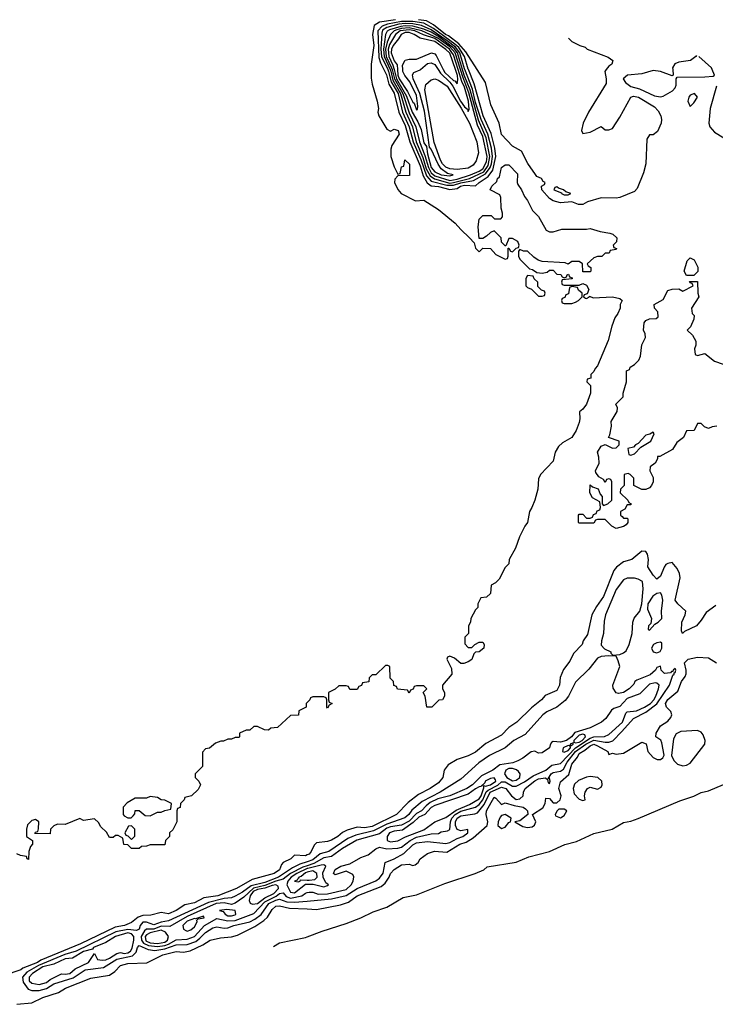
# Model space of a CAD drawing. Header units: inches. Extents: x 2701323 to 2964515, y 494916 to 722124.
# Tile 413 of 656: x 2958445 to 2962206, y 534943 to 540270. Entities that reach past the tile are written whole.
import ezdxf

# ---------------------------------------------------------------- set-up
doc = ezdxf.new("R2010")
doc.units = ezdxf.units.IN
doc.header["$MEASUREMENT"] = 0
for name, color, linetype in [('C9553', 7, 'Continuous'), ('C9563', 7, 'Continuous'), ('C9564', 7, 'Continuous')]:
    doc.layers.add(name, color=color, linetype=linetype)

msp = doc.modelspace()

# ---------------------------------------------------------------- linework, layer by layer
at = {"layer": 'C9553', "color": 2}
for points, elevation in [([(2960000, 536576), (2959994, 536570), (2959994, 536550), (2959954, 536530), (2959952.7, 536507.3), (2959910, 536506), (2959839.6, 536440.4), (2959803.6, 536436.4), (2959790, 536426), (2959768.4, 536428.4), (2959730, 536446), (2959710, 536446), (2959690, 536426), (2959670, 536426), (2959634, 536410), (2959634, 536390), (2959630, 536386), (2959610, 536386), (2959590, 536378), (2959570, 536378), (2959547.3, 536367.3), (2959532.7, 536367.3), (2959503.6, 536356.4), (2959471.6, 536328.4), (2959450, 536326), (2959432.7, 536307.3), (2959434, 536230), (2959394, 536190), (2959394, 536170), (2959414, 536150), (2959422, 536130), (2959410, 536106), (2959374, 536070), (2959338, 536062), (2959334, 536050), (2959314, 536030), (2959312.7, 536007.3), (2959298, 536002), (2959294, 535990), (2959294, 535930), (2959272.7, 535887.3), (2959254, 535870), (2959254, 535850), (2959234, 535830), (2959230, 535806), (2959150, 535806), (2959130, 535798), (2959103.6, 535796.4), (2959090, 535786), (2959050, 535786), (2959030, 535806), (2959007.3, 535807.3), (2959002, 535842), (2958976.4, 535856.4), (2958963.6, 535856.4), (2958950, 535846), (2958930, 535846), (2958914.6, 535874.6), (2958883.1, 535903.1), (2958870, 535926), (2958850, 535946), (2958790, 535938), (2958770, 535948), (2958690, 535915.3), (2958650, 535918), (2958630, 535908), (2958612, 535890), (2958610, 535866), (2958527.3, 535867.3), (2958530, 535874), (2958542, 535878), (2958547.3, 535892.7), (2958548, 535930), (2958530, 535942), (2958510, 535938), (2958486.4, 535913.6), (2958482, 535890), (2958482, 535850), (2958514, 535830), (2958514, 535810), (2958503.6, 535796.4), (2958494, 535770), (2958492.7, 535727.3), (2958486, 535730), (2958482, 535742), (2958448.4, 535748.4), (2958430, 535758)], 2), ([(2960000, 535751), (2959990, 535746.9), (2959930, 535749), (2959911, 535730), (2959870.4, 535709.6), (2959860.5, 535699.5), (2959850.4, 535670), (2959820.7, 535650), (2959702, 535618), (2959618, 535570), (2959516.4, 535530), (2959440.5, 535519.5), (2959390, 535491.8), (2959338, 535482), (2959290.6, 535450), (2959250, 535432.3), (2959210, 535439.5), (2959154.6, 535425.4), (2959110, 535424.2), (2959085.8, 535414.2), (2959050, 535386.3), (2959010.8, 535370), (2958960.3, 535359.7), (2958773.7, 535270), (2958558.3, 535181.7), (2958541.1, 535170), (2958462, 535138), (2958450, 535128.7), (2958360.7, 535099.3)], 6), ([(2960000, 535714), (2959959.5, 535700.5), (2959919.2, 535680.8), (2959843.6, 535630), (2959770, 535602.3), (2959696.2, 535583.8), (2959650, 535549.8), (2959610, 535527.9), (2959590, 535519.8), (2959550, 535515.9), (2959465.7, 535494.3), (2959250, 535394.3), (2959210, 535387.6), (2959170, 535372.7), (2959130, 535388), (2959110, 535386.6), (2959095.6, 535370), (2959090, 535349.5), (2959077, 535343), (2959030, 535347.2), (2958965.2, 535334.8), (2958750, 535231.2), (2958688, 535212), (2958547.1, 535152.9), (2958483.7, 535116.3), (2958459.7, 535090), (2958463.6, 535063.6), (2958490, 535024.9), (2958510, 535017.8), (2958550, 535017.5), (2958590, 535028.3), (2958630, 535053.2), (2958733.8, 535086.2), (2958798.4, 535130), (2958897.3, 535142.7), (2958970, 535187.1), (2959053.9, 535206.1), (2959074.3, 535225.7), (2959080.9, 535250), (2959090, 535260.9), (2959139.2, 535239.2), (2959175, 535235), (2959230, 535242.7), (2959290, 535264.6), (2959350, 535266.3), (2959396.5, 535283.5), (2959419.6, 535300.4), (2959450, 535332.4), (2959490, 535357.3), (2959510, 535362.3), (2959550, 535354.9), (2959570, 535357.4), (2959602.7, 535370), (2959690, 535389.4), (2959717.2, 535402.8), (2959750.4, 535429.6), (2959791.5, 535488.5), (2959830, 535506.3), (2959850, 535511), (2959890, 535497.8), (2959930, 535495.4), (2960000, 535501.9)], 10), ([(2960000, 535692.9), (2959975.3, 535684.7), (2959910, 535651.6), (2959870, 535619.6), (2959830, 535609.9), (2959770, 535585), (2959708.3, 535571.7), (2959657.1, 535522.9), (2959610.2, 535489.8), (2959590, 535483.7), (2959550, 535492.2), (2959507.9, 535487.9), (2959350, 535418.1), (2959256.9, 535363.1), (2959210, 535365.3), (2959170, 535349.1), (2959130, 535349.1), (2959119.5, 535340.5), (2959101.7, 535310), (2959102.8, 535290), (2959114.4, 535274.4), (2959140.9, 535260.9), (2959190, 535255.2), (2959230, 535260.7), (2959250, 535269.2), (2959290, 535291.3), (2959350, 535294.8), (2959390, 535309.4), (2959444.7, 535370), (2959510, 535406.5), (2959570, 535394.8), (2959610, 535397), (2959710, 535434.6), (2959770, 535497.2), (2959831.8, 535528.2), (2959850, 535542.5), (2959870, 535546), (2959886.6, 535526.6), (2959910, 535517.2), (2959970, 535529.4), (2959990, 535544.2), (2960000, 535547.2)], 14), ([(2960000, 535676.9), (2959942.9, 535650), (2959913.1, 535630), (2959894, 535610), (2959890.2, 535590), (2959910, 535550.4), (2959930, 535546.8), (2959990, 535592.3), (2960000, 535592.3)], 18), ([(2960000, 535657.3), (2959990, 535654.4), (2959966.4, 535633.6), (2959953.4, 535630), (2959954.8, 535625.2), (2959950, 535625.2), (2959944.9, 535615.1), (2959931, 535610), (2959950, 535605.5), (2959960.9, 535610), (2959962.9, 535617.1), (2960000, 535614.7)], 22), ([(2958430, 534943), (2958510, 534950.3), (2958570, 534979.6), (2958653.7, 535006.3), (2958693.2, 535030), (2958830, 535084.9), (2958930, 535101.1), (2958958.8, 535121.2), (2958990, 535153.7), (2959030, 535163.8), (2959132.1, 535167.9), (2959219, 535210), (2959290, 535228.2), (2959330, 535224.4), (2959366.9, 535233.1), (2959435.2, 535264.8), (2959475.3, 535290), (2959530, 535302.4), (2959590, 535308.4), (2959622.3, 535317.7), (2959716.8, 535363.2), (2959764.4, 535395.6), (2959785.2, 535414.8), (2959810, 535456.3), (2959830, 535473.6), (2959850, 535475.3), (2959903.1, 535463.1), (2960000, 535458.7)], 6), ([(2959817.2, 535255.7), (2959850, 535276), (2959990, 535304.9), (2960000, 535308.7)], 2)]:
    msp.add_lwpolyline(points, dxfattribs=dict(at, elevation=elevation))
for points, elevation in [([(2959150, 536068), (2959130, 536058), (2959070, 536058), (2959026.4, 536033.6), (2959004.7, 536010), (2959004.7, 535970), (2959010, 535962), (2959030, 535952), (2959047.3, 535952.7), (2959058, 535962), (2959067.3, 535972.7), (2959070, 535992), (2959091.6, 535991.6), (2959123.6, 535963.6), (2959150, 535962), (2959190, 535982), (2959210, 535982), (2959230, 535992), (2959262, 535998), (2959266, 536030), (2959230, 536048), (2959209, 536049), (2959190, 536062)], 2), ([(2959050, 535908), (2959032.7, 535907.3), (2959014, 535870), (2959018, 535858), (2959030, 535854), (2959050, 535834), (2959067.3, 535852.7), (2959068, 535890)], 2), ([(2959829.8, 535589.8), (2959810, 535585.6), (2959770, 535571), (2959730, 535563.7), (2959707.1, 535552.9), (2959691.6, 535530), (2959685.2, 535505.2), (2959691, 535491), (2959704.1, 535484.1), (2959730, 535488.4), (2959770, 535519.1), (2959818.2, 535541.8), (2959843.5, 535570), (2959842.5, 535582.5)], 18), ([(2959439, 535419), (2959395.3, 535404.7), (2959390, 535407.3), (2959350, 535392.1), (2959326.7, 535370), (2959330.4, 535350.4), (2959342.3, 535342.3), (2959350, 535338.4), (2959370, 535346.7), (2959390, 535362.4), (2959404.2, 535390), (2959402.5, 535397.5), (2959410, 535406), (2959442, 535410)], 18), ([(2959564.6, 535455.4), (2959524.7, 535450), (2959545.3, 535445.3), (2959556.5, 535430), (2959570, 535422.3), (2959590, 535421), (2959610, 535427.2), (2959614, 535430), (2959609.2, 535450)], 18), ([(2959030, 535329.3), (2958962, 535310), (2958910, 535277.8), (2958843, 535250), (2958838, 535242), (2958790, 535229), (2958730, 535193.2), (2958690, 535189.8), (2958630, 535160.2), (2958570, 535145.9), (2958514.4, 535110), (2958496.5, 535090), (2958496.5, 535070), (2958510, 535056.5), (2958550, 535050.2), (2958590, 535061), (2958610, 535077.2), (2958670, 535107.8), (2958690, 535105.2), (2958715.1, 535110), (2958744.8, 535135.2), (2958817.6, 535170), (2958850, 535218), (2958866, 535186), (2958890, 535181.1), (2958910, 535183), (2958930, 535192), (2958970, 535218.5), (2958990, 535222.9), (2959010, 535217.9), (2959030, 535221), (2959043.2, 535230), (2959053.5, 535246.5), (2959062.7, 535290), (2959061.1, 535310), (2959050, 535323.7)], 14), ([(2959210, 535344.2), (2959150, 535329.3), (2959130, 535319.1), (2959123.6, 535310), (2959126.9, 535286.9), (2959150, 535275.9), (2959190, 535271.2), (2959230, 535280.1), (2959243.2, 535290), (2959249, 535310), (2959233.3, 535333.3)], 18)]:
    msp.add_lwpolyline(points, close=True, dxfattribs=dict(at, elevation=elevation))
at = {"layer": 'C9563', "color": 2}
for points, elevation in [([(2960345.9, 540000), (2960345.8, 539954.2), (2960350, 539922), (2960377.3, 539830), (2960384.7, 539790), (2960381, 539770), (2960386.8, 539750), (2960430, 539678), (2960450, 539666), (2960470, 539678), (2960491, 539670), (2960496, 539650), (2960458, 539590), (2960451.3, 539570), (2960451.3, 539530), (2960470, 539474), (2960490, 539434), (2960502, 539438), (2960510, 539474), (2960522, 539478), (2960527.3, 539512.7), (2960552, 539488), (2960552.7, 539427.3), (2960490, 539426), (2960472.7, 539407.3), (2960472, 539390), (2960490, 539352), (2960506.8, 539330), (2960584.7, 539290), (2960630, 539294), (2960710, 539242.4), (2960799.1, 539170), (2960830, 539134), (2960878, 539090), (2960902, 539062), (2960910, 539034), (2960930, 539014), (2960950, 539034), (2960991.6, 539031.6), (2961019.6, 538999.6), (2961070, 538974), (2961082, 538978), (2961086, 538990), (2961086, 539034), (2961090, 539034), (2961098, 539018), (2961110, 539014), (2961130, 539034), (2961142, 539038), (2961146, 539050), (2961138, 539070), (2961110, 539086), (2961090, 539086), (2961074, 539046), (2961070, 539046), (2961050, 539066), (2961048, 539090), (2961010, 539128), (2960990, 539118), (2960970, 539098), (2960950, 539086), (2960930, 539086), (2960924, 539150), (2960929, 539190), (2960950, 539211.3), (2960994, 539210), (2961012.7, 539192.7), (2961047.3, 539192.7), (2961056.4, 539203.6), (2961056.4, 539223.6), (2961048.7, 539250), (2961047.3, 539307.3), (2961042, 539322), (2960989.3, 539350), (2960998, 539370), (2961025.6, 539394.4), (2961029.4, 539410), (2961039.5, 539420.5), (2961050, 539471), (2961070, 539484.7), (2961090, 539484.7), (2961136, 539436), (2961134.8, 539390), (2961138.8, 539378.8), (2961158.8, 539350), (2961173.7, 539313.7), (2961190, 539291.3), (2961217.3, 539237.3), (2961250, 539204.7), (2961291.2, 539131.2), (2961310, 539122), (2961330, 539122), (2961376.9, 539136.9), (2961510, 539136), (2961530, 539141), (2961584, 539124), (2961635.9, 539115.9), (2961652, 539110), (2961674, 539090), (2961672.7, 539067.3), (2961654, 539050), (2961658, 539038), (2961672.7, 539032.7), (2961670, 539026), (2961638, 539022), (2961632.7, 539007.3), (2961610, 539006), (2961592, 538988), (2961570, 538988), (2961550, 538982), (2961514, 538950), (2961518, 538938), (2961534, 538930), (2961534, 538910), (2961530, 538906), (2961490, 538906), (2961488, 538950), (2961470, 538962), (2961430, 538962), (2961410, 538948), (2961394, 538954), (2961270, 538962), (2961249, 538969), (2961224.7, 538984.7), (2961190, 539018), (2961170, 539018), (2961150, 539026), (2961142, 539018), (2961142, 538990), (2961150, 538974), (2961202, 538922), (2961218, 538918), (2961242, 538902), (2961270, 538898), (2961296.4, 538903.6), (2961310, 538914), (2961330, 538914), (2961350, 538894), (2961371.6, 538891.6), (2961378, 538878), (2961390, 538874), (2961402, 538878), (2961406, 538890), (2961412.7, 538892.7), (2961418, 538878), (2961432.7, 538872.7), (2961432.7, 538867.3), (2961378, 538862), (2961374, 538850), (2961378, 538838), (2961390, 538834), (2961470, 538834), (2961490, 538842), (2961510, 538834), (2961522, 538810), (2961514, 538786), (2961498, 538782), (2961494, 538770), (2961503.6, 538763.6), (2961510, 538762), (2961526, 538770), (2961526, 538774), (2961546, 538766), (2961650, 538771), (2961690, 538762), (2961702, 538750), (2961692, 538730), (2961691.2, 538708.8), (2961679.6, 538680.4), (2961663.5, 538656.5), (2961647.3, 538612.7), (2961626.4, 538533.6), (2961570, 538398), (2961556.9, 538383.1), (2961550, 538366), (2961534, 538350), (2961534, 538330), (2961514, 538326), (2961512, 538310), (2961532, 538290), (2961530.8, 538250), (2961510.5, 538189.5), (2961490, 538162), (2961471.3, 538148.7), (2961474, 538110), (2961470.7, 538090), (2961453.4, 538046.6), (2961430, 538008.7), (2961379.9, 537980.1), (2961358.8, 537961.2), (2961340.5, 537930), (2961330, 537882), (2961261, 537810), (2961250, 537786), (2961246, 537730), (2961231, 537670), (2961214.8, 537630), (2961201, 537610), (2961190.8, 537550), (2961176, 537530), (2961147.1, 537472.9), (2961126, 537410), (2961092, 537350), (2961090, 537326), (2961070, 537306), (2961036.9, 537243.1), (2961016.9, 537223.1), (2960994, 537210), (2960990, 537166), (2960970, 537146), (2960938, 537142), (2960922, 537110), (2960922, 537090), (2960910, 537078), (2960884.7, 537030), (2960882, 537010), (2960872, 536990), (2960872, 536950), (2960852, 536930), (2960852.7, 536892.7), (2960870, 536874), (2960890, 536874), (2960906, 536890), (2960930, 536902), (2960950, 536902), (2960956, 536890), (2960954.8, 536870), (2960930, 536849.2), (2960910, 536848), (2960901, 536839), (2960890, 536809), (2960870, 536795.3), (2960847.3, 536787.3), (2960830, 536786), (2960796.4, 536816.4), (2960770, 536826), (2960758, 536822), (2960754, 536810), (2960779.6, 536759.6), (2960782, 536730), (2960732, 536670), (2960732, 536650), (2960742, 536630), (2960742, 536610), (2960731.3, 536590), (2960712, 536588), (2960674, 536550), (2960646, 536550), (2960638, 536610), (2960626, 536630), (2960646, 536650), (2960630, 536666), (2960590, 536666), (2960578, 536662), (2960572.7, 536647.3), (2960558, 536642), (2960550, 536626), (2960542, 536642), (2960487.3, 536647.3), (2960482, 536662), (2960467.3, 536667.3), (2960466, 536690), (2960448.4, 536708.4), (2960446, 536770), (2960436.4, 536776.4), (2960423.6, 536776.4), (2960370, 536726), (2960350, 536726), (2960334, 536710), (2960332.7, 536687.3), (2960298, 536682), (2960292.7, 536667.3), (2960278, 536662), (2960270, 536646), (2960230, 536646), (2960222, 536662), (2960210, 536666), (2960170, 536666), (2960151.6, 536648.4), (2960114, 536630), (2960114, 536590), (2960118, 536578), (2960134, 536570), (2960118, 536562), (2960110, 536546), (2960106, 536550), (2960106, 536590), (2960102, 536602), (2960090, 536606), (2960030, 536606), (2960018, 536602), (2960014, 536590), (2960000, 536576)], 2), ([(2960414, 540000), (2960428.6, 539971.4), (2960440.7, 539920.7), (2960470, 539871.9), (2960494.7, 539770), (2960530, 539696.9), (2960554.1, 539610), (2960610, 539479.5), (2960625.8, 539425.8), (2960647.7, 539387.7), (2960670, 539372), (2960710, 539367.7), (2960770, 539352.2), (2960810, 539357.4), (2960828.6, 539370), (2960850, 539375), (2960910, 539370.3), (2960929.7, 539390), (2960978.6, 539421.4), (2961003.7, 539456.3), (2961019.5, 539530), (2961014.5, 539574.5), (2960994.9, 539654.9), (2960950.7, 539750), (2960903.1, 539923.1), (2960871, 540000)], 6), ([(2960434.8, 540000), (2960439.6, 539990), (2960454.3, 539934.3), (2960490.7, 539870), (2960515.7, 539770), (2960551.8, 539690), (2960573.1, 539610), (2960614.1, 539514.1), (2960645.5, 539425.5), (2960670, 539396.4), (2960754.9, 539374.9), (2960790, 539374), (2960830, 539386.8), (2960899.3, 539400.7), (2960964.4, 539435.6), (2960989.7, 539470.3), (2960996.5, 539490), (2961000.8, 539530), (2960995.8, 539575.8), (2960976.9, 539650), (2960939.9, 539730), (2960910, 539822.7), (2960893.5, 539893.5), (2960851.7, 540000)], 10), ([(2960448, 540000), (2960451.8, 539991.8), (2960463.1, 539943.1), (2960503.6, 539870), (2960532.8, 539770), (2960568.4, 539690), (2960588.5, 539610), (2960624.3, 539524.3), (2960643.7, 539463.7), (2960664.7, 539424.7), (2960688.2, 539408.2), (2960770, 539386.2), (2960790, 539388.3), (2960876.4, 539410), (2960953.9, 539446.1), (2960978.5, 539481.5), (2960986.8, 539530), (2960968, 539630), (2960926.7, 539726.7), (2960881, 539890), (2960849.1, 539969.1), (2960839.5, 540000)], 14), ([(2960458.7, 540000), (2960471.4, 539950), (2960516.4, 539870), (2960550, 539766), (2960587.2, 539690), (2960606.1, 539610), (2960635.4, 539535.4), (2960654.8, 539470), (2960670, 539441.9), (2960690, 539424.6), (2960770, 539400.3), (2960810, 539407.1), (2960883.1, 539430), (2960930, 539449.7), (2960950, 539463.8), (2960970, 539501.1), (2960972.7, 539530), (2960950, 539638.3), (2960919.6, 539699.6), (2960873.8, 539873.8), (2960840.4, 539960.4), (2960827.8, 540000)], 18), ([(2960469.2, 540000), (2960482.2, 539950), (2960536.2, 539856.2), (2960567.7, 539770), (2960597.6, 539717.6), (2960615.3, 539675.3), (2960630, 539603.1), (2960644.3, 539584.3), (2960650, 539544), (2960669.3, 539470), (2960690, 539446), (2960723.1, 539430), (2960770, 539424.4), (2960789.2, 539430), (2960758, 539438), (2960723.6, 539463.6), (2960707.7, 539487.7), (2960670, 539569.6), (2960660.3, 539580.3), (2960634.7, 539774.7), (2960609.4, 539870), (2960573.3, 539950), (2960568.5, 539971.5), (2960575.9, 539984.1), (2960610, 539998.4), (2960611.9, 540000)], 22), ([(2960487.4, 540000), (2960489.5, 539970), (2960496.6, 539950), (2960541.4, 539881.4), (2960570, 539823.1), (2960578, 539818), (2960590, 539782), (2960595.3, 539784.7), (2960597.2, 539802.8), (2960590, 539860.7), (2960554.2, 539934.2), (2960528, 539968), (2960517.4, 539990), (2960516.8, 540000)], 26), ([(2960707.5, 540000), (2960720.2, 539980.2), (2960771.4, 539931.4), (2960787.5, 539910), (2960829.1, 539829.1), (2960850, 539799.2), (2960865.5, 539785.5), (2960870, 539773), (2960875, 539785), (2960871.4, 539828.6), (2960850, 539905.6), (2960835.9, 539935.9), (2960815.4, 540000)], 22), ([(2960735.3, 540000), (2960743.5, 539983.5), (2960790, 539940.9), (2960798.7, 539938.7), (2960810, 539923.8), (2960814.2, 539945.8), (2960812, 539968), (2960800.9, 540000)], 26), ([(2961615.9, 540000), (2961608.6, 539990), (2961616.4, 539950), (2961615.6, 539924.4), (2961520.7, 539770), (2961491.3, 539710), (2961482, 539670), (2961490, 539654), (2961530, 539662), (2961590, 539691.3), (2961610, 539674), (2961630, 539674), (2961650, 539682), (2961690, 539742), (2961749.3, 539850), (2961764.4, 539855.6), (2961790.2, 539850.2), (2961877.7, 539797.7), (2961896.6, 539776.6), (2961911.4, 539750), (2961915.8, 539730), (2961913.6, 539710), (2961894.6, 539665.4), (2961870, 539647.8), (2961850, 539646.6), (2961836.5, 539623.5), (2961830.2, 539489.8), (2961817.8, 539442.2), (2961784.1, 539355.9), (2961770, 539341.2), (2961690, 539308.7), (2961670, 539304), (2961590, 539306), (2961515.3, 539284.7), (2961490, 539269.4), (2961466, 539270), (2961430, 539284), (2961370, 539279), (2961329.4, 539289.4), (2961310, 539302), (2961268, 539350), (2961266, 539370), (2961282, 539378), (2961286, 539390), (2961275.3, 539395.3), (2961266, 539410), (2961242, 539422), (2961233.2, 539433.2), (2961192.5, 539492.5), (2961158, 539558), (2961110, 539586.6), (2961049.7, 539649.7), (2961038, 539710), (2960993.2, 539810), (2960964, 539930), (2960919.1, 540000)], 2), ([(2961976.1, 540000), (2961978, 539970), (2961973.7, 539966.3), (2961909.8, 539989.8), (2961870, 539994.5), (2961810, 539977.4), (2961731, 539970), (2961708, 539950), (2961721.6, 539930), (2961749.3, 539909.3), (2961795.9, 539895.9), (2961877.6, 539857.6), (2961910, 539852.9), (2961923.7, 539856.3), (2961974.4, 539885.6), (2961990, 539901.3), (2961995.1, 539915.1), (2961994, 539950), (2962001, 539959), (2962150, 539960.2), (2962195.1, 539964.9), (2962202, 539970), (2962189.3, 540000)], 6), ([(2962212, 539910), (2962178.2, 539790), (2962171.9, 539710), (2962176.4, 539690), (2962202, 539662), (2962253.4, 539630)], 6), ([(2962214, 538070), (2962190, 538068), (2962170, 538058), (2962147.3, 538067.3), (2962130, 538086), (2962110, 538086), (2962092.7, 538047.3), (2962050, 538046), (2962034, 538010), (2961998, 537982), (2961974.8, 537945.2), (2961906, 537906), (2961894, 537906), (2961894, 537894), (2961882, 537870), (2961854, 537850), (2961852, 537830), (2961870, 537794), (2961871, 537770), (2961862, 537750), (2961850, 537738), (2961830, 537728.7), (2961810, 537728.7), (2961766, 537750), (2961766, 537790), (2961746, 537810), (2961734.6, 537814.6), (2961714, 537810), (2961714, 537750), (2961694, 537730), (2961692, 537710), (2961734, 537670), (2961738, 537658), (2961752, 537650), (2961750, 537646), (2961730, 537646), (2961718, 537622), (2961694, 537610), (2961694, 537590), (2961702, 537582), (2961710, 537574), (2961730, 537574), (2961734, 537570), (2961734, 537550), (2961723.6, 537536.4), (2961710, 537528.7), (2961670, 537518), (2961646, 537530), (2961610, 537566), (2961570, 537566), (2961558, 537562), (2961550, 537546), (2961470, 537546), (2961466, 537550), (2961466, 537590), (2961470, 537594), (2961490, 537594), (2961510, 537574), (2961530, 537574), (2961542, 537578), (2961547.3, 537592.7), (2961562, 537598), (2961567.3, 537612.7), (2961582, 537618), (2961586, 537630), (2961582, 537662), (2961543.1, 537683.1), (2961528, 537710), (2961530, 537754), (2961542, 537742), (2961572.7, 537732.7), (2961583.6, 537703.6), (2961594, 537690), (2961594, 537650), (2961602, 537642), (2961626, 537650), (2961646, 537670), (2961646, 537770), (2961642, 537782), (2961630, 537786), (2961618, 537782), (2961610, 537766), (2961602, 537782), (2961576.4, 537796.4), (2961560.4, 537820.4), (2961558, 537830), (2961578, 537870), (2961576.4, 537903.6), (2961568.7, 537930), (2961590, 537962), (2961610, 537972), (2961650, 537952), (2961670, 537954), (2961686, 537970), (2961686, 537990), (2961628, 538010), (2961635.3, 538024.7), (2961645.2, 538070), (2961643.7, 538096.3), (2961675.3, 538150), (2961678, 538170), (2961668, 538190), (2961708, 538230), (2961708, 538250), (2961726, 538310), (2961726, 538370), (2961742, 538378), (2961746, 538390), (2961770, 538404.7), (2961792.7, 538427.3), (2961802, 538450), (2961809.3, 538510.7), (2961828.7, 538550), (2961828, 538570), (2961818, 538590), (2961822, 538630), (2961830, 538642), (2961850, 538652), (2961887.3, 538652.7), (2961898, 538662), (2961895.3, 538690), (2961878, 538710), (2961875.3, 538730), (2961924, 538756), (2961950, 538804.7), (2961972.7, 538812.7), (2962010, 538814), (2962030, 538802), (2962086, 538830), (2962082, 538842), (2962070, 538846), (2962067.3, 538852.7), (2962110, 538854), (2962112, 538790), (2962118, 538770), (2962078, 538710), (2962081, 538681), (2962091.3, 538670), (2962091, 538650), (2962071.6, 538608.4), (2962054, 538590), (2962083.6, 538563.6), (2962102, 538530), (2962102, 538510), (2962094, 538490), (2962098, 538458), (2962110, 538454), (2962150, 538464.7), (2962202, 538422), (2962290, 538391)], 2), ([(2962210, 537100.9), (2962156.5, 537063.5), (2962130, 537020.9), (2962104, 536990), (2962040.4, 536959.6), (2962029.4, 536949.4), (2962023.3, 536963.3), (2962026, 537010), (2962043.6, 537050), (2962047, 537070), (2962003.7, 537110), (2961989.2, 537130), (2962016.3, 537250), (2962012.9, 537272.9), (2962000.7, 537300.7), (2961974, 537334), (2961950, 537328.7), (2961938, 537322), (2961930, 537308.7), (2961910, 537259), (2961890, 537242.7), (2961870, 537265.2), (2961841.6, 537310), (2961845.6, 537350), (2961838.9, 537378.9), (2961830, 537392.3), (2961810, 537394), (2961754.8, 537350), (2961710, 537337), (2961672.3, 537307.7), (2961657, 537290), (2961602, 537150), (2961564.4, 537095.6), (2961539.5, 537050), (2961515.5, 536944.5), (2961491, 536910), (2961486.8, 536890), (2961439.9, 536840.1), (2961420.4, 536799.6), (2961385.8, 536754.2), (2961368.3, 536711.7), (2961363.8, 536670), (2961350, 536641.2), (2961287.1, 536612.9), (2961267.3, 536590), (2961213.3, 536546.7), (2961133.4, 536470), (2961090, 536440.9), (2961050, 536399.6), (2960966.1, 536353.9), (2960910, 536307.8), (2960870, 536287.6), (2960810, 536267), (2960761.7, 536238.3), (2960740.5, 536210), (2960732.2, 536170), (2960710, 536141.6), (2960664, 536110), (2960601.3, 536078.7), (2960545.7, 536034.3), (2960483, 535970), (2960350, 535905.7), (2960310, 535896.9), (2960270, 535901.6), (2960214.8, 535885.2), (2960190, 535871.8), (2960164.9, 535850), (2960130, 535831.6), (2960110, 535823.6), (2960050, 535816), (2960036.4, 535803.6), (2960021.6, 535770), (2960010, 535755.1), (2960000, 535751)], 6), ([(2960000, 535501.9), (2960130, 535514), (2960210, 535531.6), (2960270, 535570.2), (2960370, 535611.3), (2960390, 535624.7), (2960410, 535653), (2960422, 535710), (2960470, 535729.2), (2960521.5, 535758.5), (2960570, 535805.8), (2960590, 535816.9), (2960650, 535823.5), (2960750, 535812.9), (2960770, 535818.5), (2960810, 535840.7), (2960840.9, 535850), (2960867.6, 535870), (2960868.8, 535888.8), (2960830, 535881), (2960810, 535889.6), (2960802.3, 535910), (2960800.9, 535930), (2960810, 535950.9), (2960830, 535962.2), (2960906.6, 535973.4), (2960920.3, 535979.7), (2960956.8, 536023.2), (2960988.8, 536090), (2961050, 536117), (2961073.7, 536110), (2961104.6, 536070), (2961130, 536051.7), (2961150, 536054), (2961167.6, 536070), (2961169.6, 536090), (2961178.4, 536110), (2961230, 536152.9), (2961250, 536162.2), (2961287.5, 536167.5), (2961299.8, 536159.8), (2961302, 536142), (2961310, 536138), (2961313.6, 536150), (2961310, 536168), (2961302, 536162), (2961319.7, 536190), (2961330, 536197.3), (2961370, 536204.7), (2961385.4, 536214.6), (2961406.2, 536253.8), (2961451.1, 536310), (2961506.6, 536350), (2961550, 536371.9), (2961610, 536360.6), (2961630, 536360.7), (2961651.5, 536368.5), (2961701.8, 536418.2), (2961763.6, 536490), (2961830, 536523.5), (2961891.1, 536568.9), (2961959.2, 536670), (2961975.9, 536724.1), (2961984, 536730), (2961983.1, 536736.9), (2961990, 536738), (2961993.3, 536750), (2961990, 536759), (2961978, 536750), (2961976.9, 536743.1), (2961970, 536744), (2961963.4, 536736.6), (2961931.9, 536731.9), (2961914, 536750), (2961910, 536772.3), (2961890, 536765.2), (2961883.7, 536750), (2961853.7, 536726.3), (2961782.7, 536697.3), (2961770.6, 536690), (2961765.5, 536674.5), (2961741, 536650), (2961710, 536629.7), (2961683.7, 536623.7), (2961670, 536628.7), (2961653.2, 536653.2), (2961652.7, 536670), (2961689.5, 536770), (2961682, 536802), (2961670, 536826), (2961629.2, 536829.2), (2961590, 536824.5), (2961570, 536815.6), (2961523.1, 536756.9), (2961450, 536686.6), (2961411.9, 536610), (2961393.8, 536586.2), (2961350.2, 536549.8), (2961295.1, 536524.9), (2961274, 536510), (2961178, 536402), (2961117.3, 536370), (2961070.3, 536329.7), (2960984.9, 536290), (2960928, 536250), (2960830, 536160.9), (2960719.3, 536090), (2960620.5, 536039.5), (2960565.9, 535994.1), (2960548.9, 535970), (2960528, 535952), (2960430, 535918.3), (2960358.2, 535881.8), (2960262.8, 535857.2), (2960219.8, 535840.2), (2960115.8, 535770), (2960070, 535757.1), (2960030, 535724), (2960000, 535714)], 10), ([(2960000, 535458.7), (2960050, 535456.5), (2960179.7, 535480.3), (2960223.5, 535496.5), (2960270, 535530.2), (2960398.8, 535581.2), (2960420.9, 535599.1), (2960442.4, 535630), (2960450, 535650.5), (2960470, 535673), (2960510, 535698), (2960550, 535700.7), (2960570, 535693.4), (2960582.5, 535697.5), (2960599.3, 535710), (2960609.7, 535730.3), (2960650, 535759.3), (2960687.9, 535772.1), (2960754.7, 535765.3), (2960825.1, 535810), (2960858.9, 535821.1), (2960896.9, 535843.1), (2960972.3, 535910), (2960976.2, 535930), (2960967.2, 535970), (2960969.8, 535990), (2961010, 536062.8), (2961019.1, 536059.1), (2961050, 536024.7), (2961070, 536032.4), (2961118, 536018), (2961166.8, 536010), (2961180.3, 536000.3), (2961191, 535990), (2961192, 535970), (2961150, 535935.1), (2961122, 535930), (2961164.9, 535904.9), (2961190, 535898.7), (2961216.8, 535903.2), (2961228.1, 535911.9), (2961235.6, 535930), (2961217.2, 535970), (2961273.7, 536006.3), (2961286, 536030), (2961290, 536058), (2961310, 536056), (2961330, 536033), (2961350, 536032.7), (2961367.3, 536050), (2961373, 536070), (2961359.7, 536110), (2961370, 536147.3), (2961414.5, 536185.5), (2961430, 536242), (2961460.5, 536279.5), (2961470, 536300.3), (2961501.6, 536318.4), (2961530, 536341.8), (2961550, 536350.1), (2961570, 536342), (2961626, 536310), (2961630, 536294), (2961650, 536302), (2961670, 536296), (2961710, 536302.4), (2961810, 536361.6), (2961832.1, 536352.1), (2961842.3, 536310), (2961870, 536278.8), (2961891.7, 536268.3), (2961910, 536268), (2961922.7, 536277.3), (2961929.6, 536290.4), (2961917.7, 536357.7), (2961912.7, 536372.7), (2961885.2, 536390), (2961886.6, 536410), (2961909.6, 536450.4), (2961950, 536474.9), (2961965.6, 536494.4), (2961971.3, 536510), (2961966.6, 536526.6), (2961942, 536550), (2961937.6, 536570), (2961950, 536592.4), (2962003.5, 536636.5), (2962023.6, 536690), (2962044.2, 536715.8), (2962049.7, 536730.3), (2962049.7, 536750), (2962039.7, 536790), (2962059.3, 536810), (2962110, 536820.3), (2962170, 536818), (2962212, 536790)], 6), ([(2960000, 535547.2), (2960010, 535550.3), (2960030, 535548.9), (2960059.2, 535539.2), (2960110, 535540.8), (2960210, 535564.5), (2960236.9, 535590), (2960248.1, 535610), (2960252, 535632), (2960245.8, 535645.8), (2960210, 535663), (2960150, 535642.9), (2960140.9, 535650), (2960150, 535673.1), (2960181.2, 535690), (2960230, 535703.2), (2960290, 535738), (2960330, 535751), (2960370, 535783.5), (2960390, 535792.3), (2960430, 535784.2), (2960490, 535787.2), (2960510, 535792.9), (2960555.6, 535830), (2960590, 535847.5), (2960670, 535864.9), (2960710, 535867.3), (2960724.7, 535875.3), (2960758.5, 535881.5), (2960770.7, 535889.3), (2960774.4, 535930), (2960781.8, 535950), (2960800.2, 535970), (2960830, 535987.4), (2960910.4, 536009.6), (2960930, 536024.3), (2960950, 536049.3), (2960967.9, 536092.1), (2960977.9, 536102.1), (2961031.2, 536128.8), (2961050, 536146.3), (2961070, 536147), (2961110, 536122.9), (2961130, 536122.6), (2961174, 536146), (2961221.4, 536178.6), (2961289.7, 536210), (2961323.1, 536236.9), (2961370, 536245.2), (2961450.2, 536329.8), (2961530, 536383.4), (2961550, 536389.6), (2961607.7, 536392.3), (2961630, 536402.3), (2961704.4, 536470), (2961722.5, 536517.5), (2961730, 536525.3), (2961779.6, 536530), (2961824.4, 536550), (2961855.5, 536570), (2961874.5, 536590), (2961884, 536610), (2961899.7, 536650), (2961902.7, 536670), (2961890, 536680.9), (2961882, 536682), (2961850, 536675.4), (2961797.4, 536622.6), (2961730, 536597.7), (2961690, 536554.3), (2961657, 536543), (2961645.5, 536534.5), (2961615.3, 536490), (2961590.3, 536470), (2961530, 536438.9), (2961447.1, 536412.9), (2961428.2, 536390), (2961402.6, 536370), (2961370, 536360.7), (2961330, 536364), (2961320.7, 536359.3), (2961313, 536347), (2961310.4, 536330), (2961270, 536302.7), (2961250, 536302), (2961230, 536312), (2961210, 536309.3), (2961166, 536274), (2961139.4, 536260.6), (2961110.8, 536250), (2961041.8, 536238.2), (2961003, 536210), (2960941.2, 536178.8), (2960892.8, 536130), (2960863.1, 536110), (2960770, 536070.8), (2960705.6, 536054.4), (2960665.3, 536034.7), (2960642.4, 536017.6), (2960617.4, 535990), (2960590, 535975.3), (2960550, 535933.3), (2960510, 535912.6), (2960450, 535904), (2960430, 535895.3), (2960390, 535866), (2960268.6, 535831.4), (2960190, 535786.2), (2960130, 535742.2), (2960090, 535734.9), (2960035.5, 535704.5), (2960000, 535692.9)], 14), ([(2960000, 535308.7), (2960080.7, 535339.3), (2960210, 535379.3), (2960288.7, 535410), (2960356.2, 535443.8), (2960430, 535468), (2960519.3, 535520.7), (2960590, 535535.5), (2960743.6, 535596.4), (2960908.7, 535650), (2960954, 535670), (2960972.7, 535687.3), (2961130, 535712.7), (2961198.7, 535741.3), (2961309.5, 535770.5), (2961392, 535808), (2961455.9, 535824.1), (2961550, 535866.8), (2961649.5, 535890.5), (2961710, 535926.8), (2961750, 535934), (2961790, 535947.7), (2962015.3, 536044.7), (2962090, 536068.2), (2962130, 536088.2), (2962170, 536098.4), (2962250, 536132.7)], 2), ([(2960000, 535592.3), (2960032.3, 535592.3), (2960090, 535578.7), (2960110, 535584.9), (2960115.1, 535590), (2960101, 535601), (2960086.2, 535630), (2960084.9, 535655.1), (2960100.9, 535690), (2960090, 535696.9), (2960075.2, 535695.2), (2960002.1, 535677.9), (2960000, 535676.9)], 18), ([(2960000, 535614.7), (2960010, 535614), (2960041.3, 535618.7), (2960053.6, 535630), (2960051.6, 535651.6), (2960030, 535665.9), (2960000, 535657.3)], 22)]:
    msp.add_lwpolyline(points, dxfattribs=dict(at, elevation=elevation))
for points, elevation in [([(2960810, 539459.9), (2960770, 539464), (2960750, 539473), (2960730.7, 539490), (2960720.4, 539510), (2960685.6, 539605.6), (2960636.3, 539890), (2960641.3, 539918.7), (2960670, 539944.9), (2960690, 539950.5), (2960710, 539943.7), (2960755.8, 539910), (2960832.1, 539792.1), (2960878, 539710), (2960916.8, 539610), (2960926.2, 539550), (2960914, 539506), (2960896.5, 539483.5), (2960870, 539466.3)], 18), ([(2962094, 539870), (2962070, 539860.9), (2962063.1, 539850), (2962057.1, 539830), (2962070, 539800.7), (2962090, 539820.7), (2962109.3, 539850)], 6), ([(2961350, 539366), (2961338, 539362), (2961334, 539350), (2961374, 539334), (2961374, 539330), (2961390, 539322), (2961410, 539322), (2961426, 539330), (2961398, 539338), (2961386, 539350), (2961358, 539358)], 2), ([(2962050, 538886), (2962038, 538910), (2962054.6, 538965.4), (2962070, 538982), (2962091.3, 538971.3), (2962111.2, 538931.2), (2962111.6, 538908.4), (2962090, 538886)], 2), ([(2961190, 538886), (2961182, 538870), (2961182, 538830), (2961190, 538822), (2961212.7, 538812.7), (2961250, 538774), (2961270, 538774), (2961282, 538778), (2961286, 538790), (2961282, 538802), (2961267.3, 538807.3), (2961247.3, 538827.3), (2961246, 538850), (2961227.3, 538867.3), (2961222, 538882)], 2), ([(2961430, 538826), (2961418, 538822), (2961412.7, 538787.3), (2961398, 538782), (2961392.7, 538767.3), (2961378, 538762), (2961374, 538750), (2961378, 538738), (2961390, 538734), (2961430, 538734), (2961450, 538742), (2961466, 538750), (2961486, 538770), (2961486, 538790), (2961467.3, 538807.3), (2961462, 538822)], 2), ([(2961870, 538038), (2961852.7, 538027.3), (2961830, 538022), (2961790, 537978), (2961774, 537970), (2961763.6, 537956.4), (2961734, 537950), (2961738, 537918), (2961750, 537914), (2961770, 537922), (2961803.1, 537956.9), (2961858, 537990), (2961875.3, 538030)], 2), ([(2961730, 537249), (2961710, 537239), (2961670, 537186.6), (2961612, 537050), (2961604.8, 537015.2), (2961601.1, 536950), (2961590.5, 536910), (2961590, 536886.8), (2961606.4, 536866.4), (2961642, 536850), (2961642, 536842), (2961651.6, 536831.6), (2961690, 536834.8), (2961710, 536844), (2961724.1, 536855.9), (2961740.9, 536890), (2961756.9, 536950), (2961759.6, 537010), (2961768.3, 537031.7), (2961798, 537070), (2961809.5, 537110), (2961817, 537190), (2961812.3, 537230), (2961790, 537244), (2961770, 537248.7)], 10), ([(2961910, 537169.5), (2961890, 537165.1), (2961869.1, 537150.9), (2961842.4, 537110), (2961840.5, 537080.5), (2961861.3, 537030), (2961857.5, 537002.5), (2961844.4, 536990), (2961842.8, 536970), (2961850, 536966.4), (2961880.1, 536999.9), (2961898, 537010), (2961917.6, 537030), (2961915.5, 537070), (2961922, 537130), (2961917.4, 537157.4)], 10), ([(2961910, 536902), (2961890, 536899.2), (2961872.7, 536890), (2961860.9, 536870), (2961870, 536850.6), (2961890, 536844.6), (2961908.2, 536851.8), (2961917.7, 536870), (2961917.4, 536897.4)], 10), ([(2961490, 536404.5), (2961470, 536398.8), (2961441.2, 536370), (2961441, 536361), (2961450, 536357.4), (2961470, 536361.9), (2961486.6, 536370), (2961505.3, 536390), (2961500.1, 536400.1)], 18), ([(2962110, 536424), (2962020.5, 536419.5), (2961993.9, 536406.1), (2961980.7, 536379.3), (2961970.3, 536290), (2961981.8, 536261.8), (2962002.5, 536242.5), (2962030, 536232.8), (2962050, 536236.5), (2962070, 536247.4), (2962149.7, 536350), (2962150.9, 536370), (2962141.3, 536401.3), (2962130, 536416.2)], 6), ([(2961438, 536358), (2961421.6, 536350), (2961419, 536341), (2961410, 536342.6), (2961383.7, 536330), (2961380.7, 536310), (2961390, 536307.1), (2961410, 536316.5), (2961422.6, 536330), (2961421, 536339), (2961438.4, 536350)], 18), ([(2961110, 536219.5), (2961090, 536218.3), (2961074, 536210), (2961066, 536190), (2961079.7, 536170), (2961110, 536152.6), (2961130, 536155.5), (2961149.7, 536170), (2961151.3, 536190), (2961141.7, 536201.7), (2961131.4, 536211.4)], 18), ([(2961010, 536167.6), (2960990, 536164.5), (2960962.3, 536150), (2960959.2, 536140.8), (2960939.2, 536120.8), (2960930, 536120.3), (2960910, 536109), (2960870, 536080.2), (2960690, 536019.1), (2960670, 536007.6), (2960635.8, 535970), (2960603.8, 535956.2), (2960572.6, 535927.4), (2960514.2, 535885.8), (2960470, 535880.6), (2960444.4, 535870), (2960432.3, 535850), (2960432.2, 535830), (2960450, 535821.8), (2960490, 535827.1), (2960531.6, 535848.4), (2960630, 535887), (2960689.9, 535930.1), (2960750, 535953.2), (2960805.9, 535994.1), (2960876.3, 536023.7), (2960930, 536054.5), (2960939.9, 536070), (2960954.5, 536114.5), (2960952.7, 536127.3), (2960962.8, 536122.8), (2960991, 536130), (2961019.3, 536150), (2961017.3, 536157.3)], 18), ([(2961530, 536176.4), (2961510, 536172.6), (2961466.9, 536153.1), (2961445.5, 536134.5), (2961437.4, 536110), (2961442.4, 536082.4), (2961470, 536053.4), (2961490, 536045.5), (2961502, 536050), (2961499.5, 536070), (2961503, 536090), (2961516, 536110), (2961530, 536117), (2961570, 536106.3), (2961590, 536118), (2961595.3, 536130), (2961592.2, 536150), (2961570.9, 536170.9)], 6), ([(2961070, 535969.3), (2961050, 535964), (2961043.8, 535956.2), (2961033, 535930), (2961030.6, 535910), (2961050, 535894.9), (2961070, 535900.5), (2961090, 535926), (2961098, 535930), (2961102, 535950)], 6), ([(2961390, 535999.6), (2961361.1, 535998.9), (2961350.7, 535990), (2961340.7, 535970), (2961342, 535962), (2961370, 535952.7), (2961390, 535963.8), (2961403.7, 535990)], 6)]:
    msp.add_lwpolyline(points, close=True, dxfattribs=dict(at, elevation=elevation))
at = {"layer": 'C9564', "color": 2}
for points, elevation in [([(2960477.3, 540270), (2960390, 540257.1), (2960361.5, 540238.5), (2960352.3, 540190), (2960359.7, 540130), (2960346, 540030), (2960345.9, 540000)], 2), ([(2960919.1, 540000), (2960857, 540097), (2960819.9, 540139.9), (2960762.9, 540182.9), (2960747.2, 540190), (2960682.5, 540242.5), (2960644.1, 540264.1), (2960601.2, 540270)], 2), ([(2960871, 540000), (2960870, 540002.4), (2960849.5, 540070), (2960818.7, 540118.7), (2960798.1, 540138.1), (2960681.7, 540221.7), (2960630.6, 540250.6), (2960570, 540259.9), (2960510, 540260.2), (2960434, 540246), (2960405, 540235), (2960381.5, 540210), (2960386, 540066), (2960395.7, 540035.7), (2960414, 540000)], 6), ([(2960851.7, 540000), (2960850, 540004.2), (2960824.2, 540090), (2960800.8, 540120.8), (2960756.1, 540156.1), (2960670, 540214.7), (2960617.7, 540237.7), (2960570, 540248), (2960530, 540249.3), (2960494.9, 540245.1), (2960430, 540227.1), (2960407.5, 540212.5), (2960402.5, 540197.5), (2960398.3, 540110), (2960401.9, 540070), (2960434.8, 540000)], 10), ([(2960839.5, 540000), (2960811.5, 540090), (2960794, 540114), (2960714.6, 540174.6), (2960670, 540202.1), (2960630, 540219.6), (2960570, 540234.8), (2960530, 540236.8), (2960506, 540234), (2960445, 540215), (2960432, 540208), (2960422.5, 540190), (2960411.2, 540110), (2960415.4, 540070), (2960448, 540000)], 14), ([(2960827.8, 540000), (2960799, 540090), (2960770, 540122.3), (2960705.5, 540170), (2960620.3, 540210), (2960550, 540225.7), (2960510, 540223.2), (2960484.1, 540215.9), (2960470.2, 540210), (2960449.3, 540190.7), (2960431.9, 540148.1), (2960423, 540110), (2960427.1, 540070), (2960456.2, 540010), (2960458.7, 540000)], 18), ([(2960815.4, 540000), (2960790, 540079.8), (2960769.4, 540110), (2960690, 540167.8), (2960628, 540188), (2960581.4, 540210), (2960550, 540215.7), (2960502.3, 540210), (2960477.7, 540190), (2960444.2, 540135.8), (2960436.5, 540110), (2960440.8, 540070), (2960463.2, 540023.2), (2960469.2, 540000)], 22), ([(2960800.9, 540000), (2960770, 540088.7), (2960750, 540108.2), (2960690, 540151.2), (2960610.8, 540170.8), (2960578.7, 540190), (2960550, 540200.4), (2960530, 540200.2), (2960507.8, 540190), (2960494.1, 540165.9), (2960463.9, 540130), (2960455, 540110), (2960454.3, 540090), (2960470, 540047.6), (2960485.6, 540025.6), (2960487.4, 540000)], 26), ([(2961412, 540170), (2961431.2, 540151.2), (2961474, 540130), (2961502, 540122), (2961514, 540110), (2961627.5, 540067.5), (2961652, 540050), (2961646, 540030), (2961630, 540019.3), (2961615.9, 540000)], 2), ([(2960516.8, 540000), (2960515.2, 540024.8), (2960529.7, 540050.3), (2960550, 540056.4), (2960590, 540056.9), (2960671.5, 540091.5), (2960690, 540085.7), (2960696.9, 540076.9), (2960735.3, 540000)], 26), ([(2962104, 540076), (2962102, 540070), (2962072, 540050), (2962010, 540040.5), (2961988.4, 540031.6), (2961975.5, 540010), (2961976.1, 540000)], 6), ([(2962189.3, 540000), (2962185.1, 540010), (2962118, 540070)], 6), ([(2960611.9, 540000), (2960650, 540032.4), (2960670, 540036.5), (2960690, 540027.2), (2960707.5, 540000)], 22)]:
    msp.add_lwpolyline(points, dxfattribs=dict(at, elevation=elevation))

doc.saveas('drawing.dxf')
